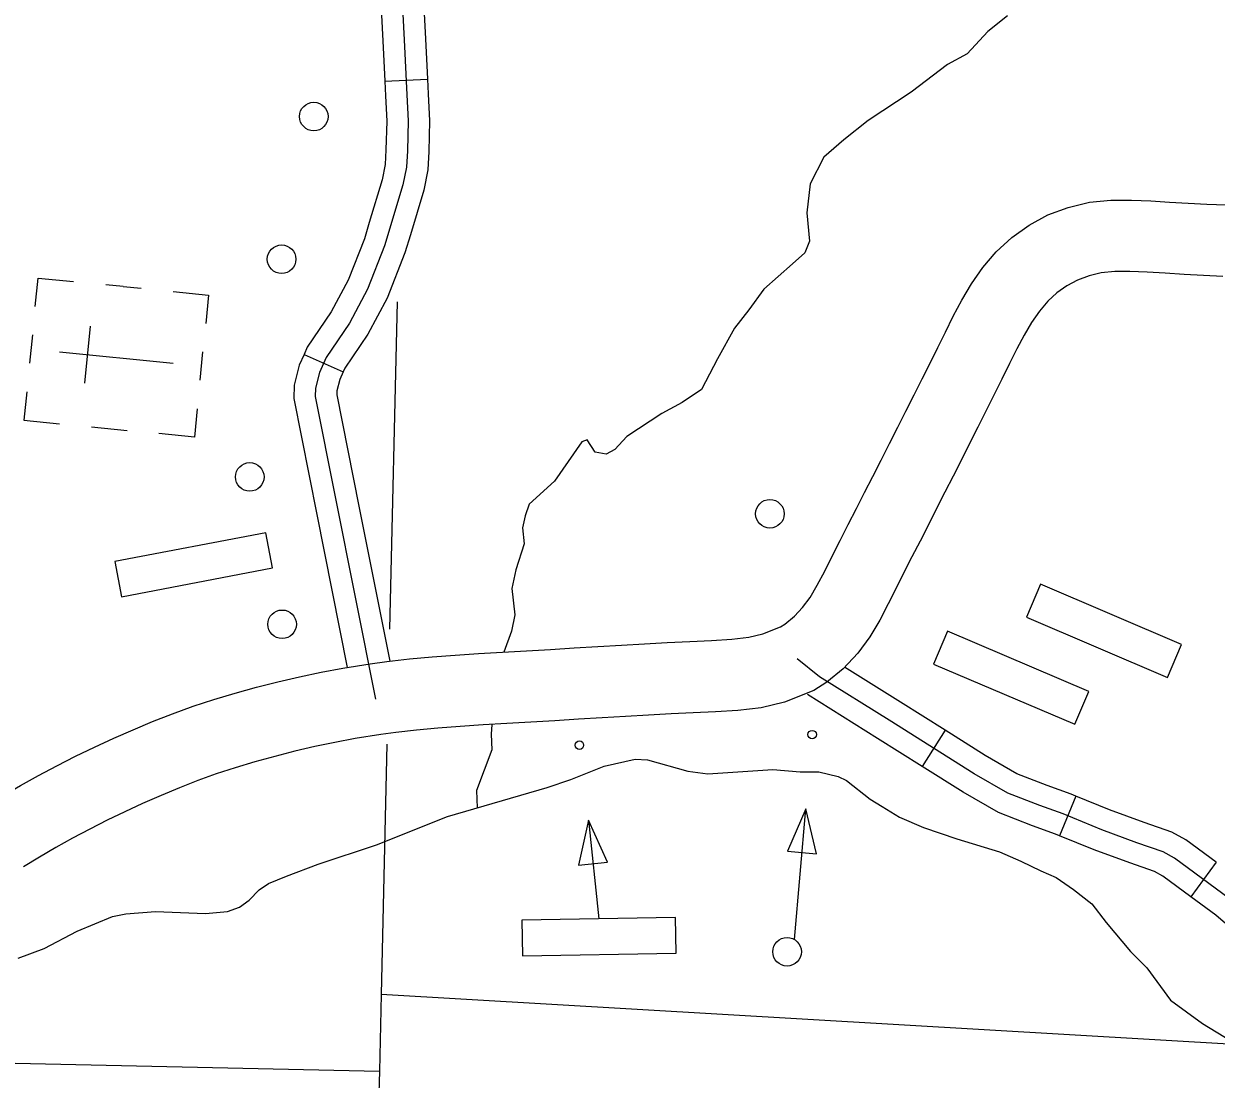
# Model space of a CAD drawing. Extents: x 653372 to 905732, y 627442 to 787275.
# Drawn here: x 874712 to 878867, y 687342 to 691020 of the extents above; entities that cross this region are included whole.
import ezdxf

# ---------------------------------------------------------------- set-up
doc = ezdxf.new("R2010")
doc.units = 0
for name, color, linetype in [('Level 11', 7, 'Continuous'), ('Level 32', 7, 'Continuous'), ('Level 35', 7, 'Continuous'), ('Level 4', 7, 'Continuous'), ('Level 45', 7, 'Continuous'), ('Level 5', 7, 'Continuous'), ('Level 56', 7, 'Continuous'), ('Level 57', 7, 'Continuous')]:
    doc.layers.add(name, color=color, linetype=linetype)

msp = doc.modelspace()

# ---------------------------------------------------------------- linework, layer by layer
at = {"layer": 'Level 11'}
for points in [[(875026.4, 688530.6), (875092.9, 688559.8), (875161.2, 688588.4), (875231, 688615.7), (875302.4, 688641.5), (875375, 688665.1), (875448.3, 688687.1), (875522.8, 688707.7), (875597.5, 688726.6), (875672.7, 688744.3), (875748.5, 688760), (875824.4, 688774.1), (875918.8, 688789.3), (875977.4, 688797.6), (876055.8, 688806.4), (876135.3, 688813.5), (876215.6, 688819.3), (876297.1, 688825), (876380.4, 688830.2), (876464.2, 688835), (876547.5, 688839.9), (876630.4, 688844.9), (876712.9, 688849.8), (876794.4, 688854.7), (876874.9, 688859.3), (876954.6, 688864), (877033.2, 688867.7), (877108.8, 688871.3), (877179, 688875.6), (877239.1, 688882.3), (877287.7, 688893.6), (877349.4, 688918.4), (877363.8, 688927.8), (877397.8, 688955.2), (877426.2, 688985.5), (877452.1, 689021), (877477.2, 689063.5), (877503, 689112.3), (877529.3, 689164.8), (877556.7, 689219.7), (877585.2, 689275.5), (877613.9, 689331), (877642.2, 689386.4), (877670.5, 689442.5), (877699.2, 689499.7), (877728.3, 689557), (877757.4, 689613.8), (877786, 689670.2), (877814.4, 689726.3), (877842.5, 689782.1), (877870.4, 689837.2), (877897.3, 689891.3), (877923.9, 689945.7), (877951.2, 690000.7), (877980.6, 690056.7), (878014.4, 690113.7), (878053.8, 690170.3), (878100.3, 690225.2), (878154.6, 690275.5), (878215.1, 690318.4), (878280.7, 690353.5), (878351.3, 690380.1), (878425.2, 690397.6), (878500.3, 690405.4), (878572, 690405.5), (878638.9, 690402.3), (878704.1, 690398.7), (878769.6, 690394.7), (878834.9, 690391.3), (878901.8, 690388.3)], [(878890.2, 690139.7), (878822.8, 690142.6), (878755.4, 690146.2), (878689.8, 690150.2), (878626.1, 690153.7), (878566.2, 690156.6), (878513.4, 690156.5), (878466.9, 690151.6), (878424, 690141.5), (878383.8, 690126.4), (878346.4, 690106.3), (878311.8, 690081.8), (878280.5, 690052.8), (878251.3, 690018.4), (878223.9, 689979), (878198, 689935.3), (878172.8, 689887.4), (878147.2, 689835.9), (878120.6, 689781.2), (878092.8, 689725.4), (878064.7, 689670), (878036.6, 689614.1), (878008, 689557.6), (877979.2, 689500.8), (877950.1, 689444), (877921.4, 689387.5), (877892.9, 689330.7), (877864.2, 689273.6), (877835.2, 689217), (877806.6, 689161.8), (877779, 689107.7), (877751.9, 689053.4), (877724.2, 688998.3), (877694.6, 688942.1), (877660.3, 688884), (877618.1, 688826.3), (877567.5, 688772.3), (877510.2, 688726.1), (877465, 688696.7), (877362.7, 688655.4), (877281.2, 688636.6), (877200.5, 688627.5), (877122.2, 688622.8), (877045, 688619.1), (876967.8, 688615.4), (876889.4, 688610.8), (876809, 688606.2), (876727.6, 688601.4), (876645.4, 688596.5), (876562.3, 688591.4), (876478.5, 688586.5), (876395.4, 688581.7), (876313.5, 688576.6), (876233.2, 688571), (876155.4, 688565.4), (876080.9, 688558.7), (876008.7, 688550.6), (875956, 688543.2), (875866.9, 688528.8), (875796.5, 688515.7), (875726.5, 688501.2), (875656.5, 688484.7), (875586.5, 688467), (875517.3, 688447.9), (875449.2, 688427.4), (875383.1, 688406), (875318.6, 688382.7), (875254.7, 688357.7), (875190.9, 688331), (875126.4, 688302.7)], [(873922.9, 687883.9), (873943.1, 687896.2), (873976.6, 687916.3), (874011.5, 687937.5), (874048.7, 687960.7), (874088.3, 687985.8), (874130.7, 688012.8), (874175.2, 688040.7), (874220.5, 688069.2), (874267.3, 688098.3), (874315.4, 688128.4), (874365.3, 688159.5), (874416.9, 688191.7), (874470.1, 688224.7), (874524.4, 688258.5), (874580.4, 688293.7), (874639.1, 688329.7), (874700.4, 688365.5), (874763.3, 688400.4), (874827.2, 688434.4), (874892.2, 688467.4), (874958.4, 688499.6), (875026.4, 688530.6)], [(875126.4, 688302.7), (875064.5, 688274.4), (875002.9, 688244.5), (874942.1, 688213.5), (874882.1, 688181.7), (874823.6, 688149.2), (874767.1, 688116.2), (874711.6, 688082.1)]]:
    msp.add_lwpolyline(points, dxfattribs=at)
at = {"layer": 'Level 32'}
for p, q in [((877922.2, 688558.4), (877842.5, 688432.1)), ((878378.5, 688328.8), (878321.4, 688190.8)), ((878867, 688098.4), (878778.4, 687978.2))]:
    msp.add_line(p, q, dxfattribs=at)
for points in [[(878912.5, 687972.2), (878721.4, 688112.9), (878682.1, 688134), (878591.1, 688166), (878468.6, 688210.8), (878334.4, 688266.3), (878252.7, 688295.6), (878140.7, 688338.8), (878024.2, 688405.7), (877727.2, 688593.2), (877485.2, 688744), (877407.2, 688807.5)], [(877922.2, 688558.4), (877766.9, 688656.4), (877572.5, 688777.6)], [(877842.5, 688432.1), (877687.5, 688529.9), (877443, 688682.3)], [(878378.5, 688328.8), (878361.3, 688335.9), (878278.7, 688365.6), (878173, 688406.4), (878062.7, 688469.7), (877922.2, 688558.4)], [(878321.4, 688190.8), (878307.5, 688196.6), (878226.6, 688225.6), (878108.5, 688271.2), (877985.6, 688341.8), (877842.5, 688432.1)], [(878867, 688098.4), (878761.4, 688176.2), (878712.3, 688202.6), (878616.3, 688236.3), (878495.7, 688280.4), (878378.5, 688328.8)], [(878778.4, 687978.2), (878681.4, 688049.6), (878651.9, 688065.5), (878565.9, 688095.7), (878441.5, 688141.2), (878321.4, 688190.8)], [(879217.2, 687676.5), (879096.6, 687746.4), (878973.6, 687821.3), (878865.9, 687913.7), (878778.4, 687978.2)]]:
    msp.add_lwpolyline(points, dxfattribs=at)
at = {"layer": 'Level 35'}
for points in [[(878139.4, 691047.8), (878071.4, 690992.4), (877999, 690915.2), (877930.4, 690878.4), (877803.7, 690780.9), (877654.1, 690682.4), (877569.9, 690615.7), (877499.9, 690555.3), (877452.7, 690461.7), (877440.9, 690361.1), (877449.8, 690262.3), (877434, 690221.8), (877391.3, 690182.9), (877290.9, 690095.3), (877238.4, 690022.6), (877189.1, 689958.8), (877129.1, 689851.7), (877073.2, 689745.7), (877006.5, 689700.7), (876935.9, 689662.3), (876813.6, 689581.4), (876771.5, 689536.6), (876742.1, 689520.4), (876703.1, 689526.6), (876675.4, 689570), (876656.4, 689562.7), (876561, 689425.5), (876473.5, 689345.5), (876458.9, 689304.9), (876450, 689263.3), (876456.2, 689207.4), (876426.6, 689117.3), (876413.3, 689051.8), (876423.4, 688960.5), (876412.2, 688903.9), (876384.8, 688830.5)], [(876343.7, 688578.5), (876340.7, 688544.2), (876343.5, 688490.4), (876289.7, 688348.1), (876292.4, 688287.3)], [(875627.4, 688049.2), (875738, 688091.7), (875941.8, 688159.2), (876189.1, 688257.6), (876536.1, 688358.9), (876618.5, 688386), (876735.1, 688432.4), (876842.3, 688457), (876885.1, 688455.1), (877025.8, 688415.3), (877095.4, 688405.9), (877322, 688421), (877417.5, 688413), (877482.3, 688412.7), (877549.8, 688397.3), (877579.4, 688382.7), (877661.7, 688318.2), (877703.1, 688292.5), (877763.3, 688254.8), (877846.7, 688219.3), (877963.1, 688179.2), (878112.5, 688134.5), (878186.1, 688102.1), (878256.1, 688067.8), (878309.1, 688045.5), (878369.9, 688003.5), (878434.2, 687953.7), (878483.8, 687888.5), (878568.9, 687787.7), (878625.2, 687730.7), (878707.4, 687617.5), (878819.4, 687536.6), (878921, 687475.3)], [(874692.3, 687764.1), (874782.7, 687798), (874898.6, 687858.3), (875021.3, 687908.6), (875068.4, 687918.5), (875171.2, 687926.3), (875345.5, 687919.7), (875422.4, 687927), (875463.6, 687942.1), (875497, 687966.3), (875532.7, 688002.4), (875565.1, 688024.6), (875627.4, 688049.2)]]:
    msp.add_lwpolyline(points, dxfattribs=at)
at = {"layer": 'Level 4'}
for points in [[(876013.1, 690051.3), (875987, 688910.1)], [(875977.8, 688509.4), (875957.9, 687637), (875951.8, 687369.7), (875864.2, 684515.8)]]:
    msp.add_lwpolyline(points, dxfattribs=at)
at = {"layer": 'Level 45'}
for p, q in [((875969.9, 690820.1), (876119.1, 690827.3)), ((875688.7, 689867.7), (875824.9, 689806.6))]:
    msp.add_line(p, q, dxfattribs=at)
for points in [[(875947.6, 691346.7), (875953.8, 691140.4), (875963.1, 690959.9), (875969.9, 690820.1)], [(876096.9, 691351.1), (876103, 691146.5), (876112.3, 690967.3), (876119.1, 690827.3)], [(876028.4, 691143.5), (876037.7, 690963.6), (876047, 690771.9), (876051.8, 690681.2), (876048.8, 690577.4), (876045.7, 690520), (876033.5, 690458), (875969.6, 690246.1), (875910.4, 690095.2), (875846.9, 689976.8), (875765.5, 689856.4), (875742.4, 689805.1), (875728.3, 689750.6), (875727.7, 689720.7), (875937.4, 688666.2)], [(875969.9, 690820.1), (875972.4, 690768.1), (875977.1, 690680.3), (875974.2, 690580.5), (875971.4, 690529.2), (875961, 690476), (875916.2, 690327.8)], [(876119.1, 690827.3), (876121.6, 690775.7), (876126.5, 690682.1), (876123.4, 690574.3), (876120, 690510.7), (876106.1, 690440), (876059.2, 690284.6)], [(875916.2, 690327.8), (875899, 690270.6), (875842.5, 690126.6), (875782.9, 690015.5), (875700, 689892.9), (875688.7, 689867.7)], [(876059.2, 690284.6), (876040.2, 690221.6), (875978.3, 690063.8), (875910.9, 689938.2), (875830.9, 689820), (875824.9, 689806.6)], [(875688.7, 689867.7), (875671.7, 689829.9), (875653.8, 689760.9), (875652.8, 689714.2), (875733.3, 689309.5)], [(875824.9, 689806.6), (875813.1, 689780.3), (875802.8, 689740.3), (875802.5, 689727.3), (875879.8, 689338.6)], [(875879.8, 689338.6), (875987.2, 688798.7)], [(875733.3, 689309.5), (875839.3, 688776.9)]]:
    msp.add_lwpolyline(points, dxfattribs=at)
at = {"layer": 'Level 5'}
for points in [[(879545.3, 687426.6), (875957.9, 687637)], [(874291.8, 687408.8), (874575.9, 687400.3), (875951.8, 687369.7)]]:
    msp.add_lwpolyline(points, dxfattribs=at)
at = {"layer": 'Level 56'}
msp.add_lwpolyline([(877373.3, 688136.6), (877474.5, 688127.9), (877437, 688284.1)], close=True, dxfattribs=at)
msp.add_lwpolyline([(877397.8, 687829.3), (877437, 688284.1)], dxfattribs=at)
for centre, radius in [((875722.8, 690696.6), 49.8), ((875610.5, 690199.4), 49.8), ((875499.7, 689440.8), 49.8), ((877312, 689312.3), 49.8), ((875612.4, 688927.3), 49.8), ((877459.3, 688542.9), 14.9), ((877371.9, 687786.2), 49.8)]:
    msp.add_circle(centre, radius, dxfattribs=at)
at = {"layer": 'Level 57'}
for p, q in [((875059, 690104.2), (874998, 690110.3)), ((875059, 690104.2), (875121.8, 690098)), ((874925.5, 689767.3), (874945.2, 689966.4)), ((874742.1, 689936.2), (874732.3, 689837.1)), ((874836.2, 689876.3), (875232.5, 689836.8)), ((875326.7, 689778), (875336.6, 689877.1)), ((875034.4, 689856.5), (875034.4, 689856.5)), ((875034.4, 689856.5), (875034.4, 689856.5)), ((874948.7, 689614.9), (875072.6, 689602.6)), ((875555.2, 689246.3), (875029.6, 689145.7)), ((875578.6, 689124.1), (875555.2, 689246.3)), ((875029.6, 689145.7), (875053, 689023.5)), ((875053, 689023.5), (875578.6, 689124.1)), ((878254.4, 689066.7), (878205.7, 688952.2)), ((878746.8, 688857), (878254.4, 689066.7)), ((878205.7, 688952.2), (878698, 688742.5)), ((877930.4, 688903.1), (877881.7, 688788.6)), ((878422.8, 688693.4), (877930.4, 688903.1)), ((878698, 688742.5), (878746.8, 688857)), ((877881.7, 688788.6), (878374.1, 688578.9)), ((878374.1, 688578.9), (878422.8, 688693.4)), ((876983.2, 687905.8), (876448.1, 687896.5)), ((876448.1, 687896.5), (876450.3, 687772.1)), ((876985.4, 687781.3), (876983.2, 687905.8)), ((876450.3, 687772.1), (876985.4, 687781.3))]:
    msp.add_line(p, q, dxfattribs=at)
for points in [[(874751.9, 690034.7), (874761.8, 690133.8), (874885.6, 690121.5)], [(875232.4, 690087), (875356.3, 690074.7), (875346.4, 689975.6)], [(874722.4, 689737.5), (874712.5, 689638.4), (874836.4, 689626.1)], [(875316.8, 689678.4), (875307, 689579.3), (875183.1, 689591.6)], [(876680.3, 688244.9), (876715.6, 687901.1)]]:
    msp.add_lwpolyline(points, dxfattribs=at)
msp.add_lwpolyline([(876645.4, 688088.2), (876746.4, 688098.6), (876680.3, 688244.9)], close=True, dxfattribs=at)
msp.add_circle((876648.2, 688505.9), 14.9, dxfattribs=at)

doc.saveas('drawing.dxf')
